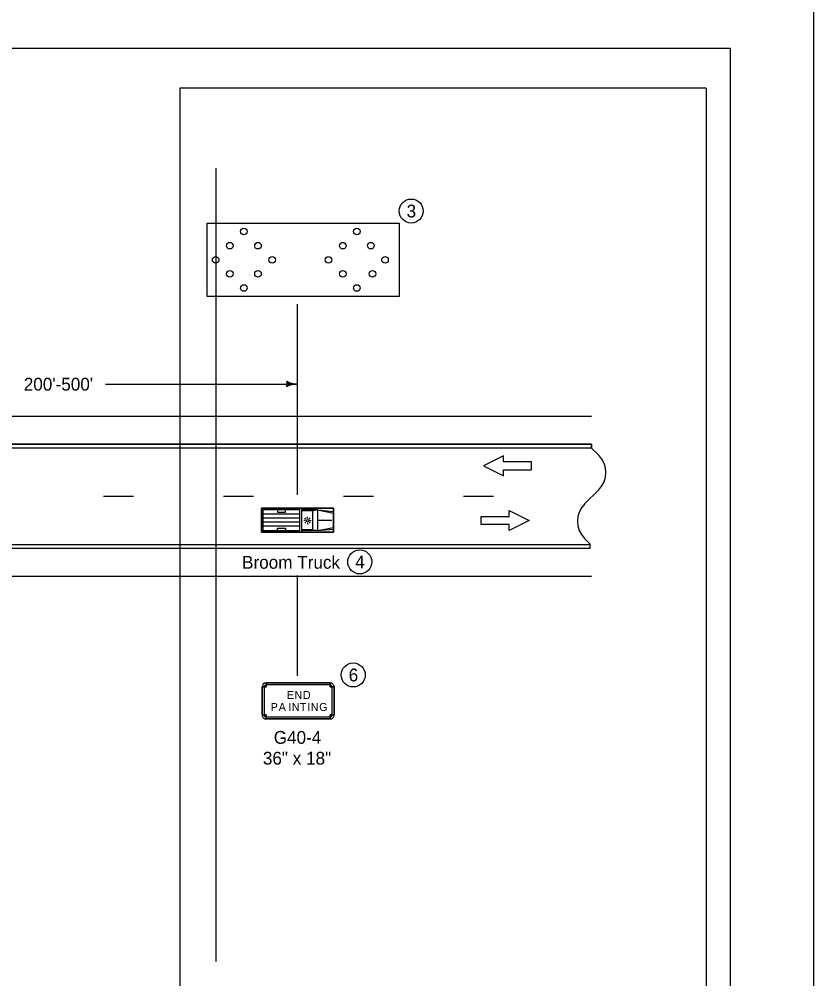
# Model space of a CAD drawing. Extents: x -1403959 to 81668, y -1400582 to 11018.
# Drawn here: x 26952 to 27945, y 4513 to 5712 of the extents above; entities that cross this region are included whole.
import ezdxf

# ---------------------------------------------------------------- set-up
doc = ezdxf.new("R2010")
doc.units = 0
for name, color, linetype in [('North Arrow', 7, 'Continuous'), ('tdBridge', 7, 'Continuous'), ('tdCiAdjCityStreetTxt', 7, 'Continuous'), ('tdCiIntRampCL', 7, 'Continuous'), ('tdCiPriRamp', 7, 'Continuous'), ('tdCiPriRampCL', 7, 'Continuous'), ('tdCiStrucDataSec', 7, 'Continuous'), ('tdCoCorpPopTxt', 7, 'Continuous')]:
    doc.layers.add(name, color=color, linetype=linetype)

msp = doc.modelspace()

# ---------------------------------------------------------------- linework, layer by layer
at = {"layer": 'North Arrow'}
for centre in [(27441.9, 5472.1), (27377.6, 5033.6), (27369.5, 4892.3)]:
    msp.add_circle(centre, 15, dxfattribs=at)
at = {"layer": 'tdBridge'}
for p, q in [((27667.5, 5180.7), (25106.9, 5180.7)), ((27667.5, 5175.7), (27667.5, 5180.7)), ((27676.5, 5166.8), (27667.5, 5175.7)), ((27658.6, 5106), (27676.5, 5123.8)), ((27344.6, 5100.7), (27254.6, 5100.7)), ((27254.6, 5100.7), (27254.6, 5070.7)), ((27344.6, 5070.7), (27344.6, 5100.7)), ((27254.6, 5070.7), (27344.6, 5070.7)), ((27665.8, 5055.7), (27658.6, 5062.9)), ((25106.9, 5050.7), (27665.8, 5050.7)), ((27665.8, 5050.7), (27665.8, 5055.7))]:
    msp.add_line(p, q, dxfattribs=at)
for centre, major_axis in [((27654.9, 5145.3), (0, -30.4)), ((27680.1, 5084.4), (0, 30.4))]:
    msp.add_ellipse(centre, major_axis=major_axis, ratio=0.999982, start_param=0.785398, end_param=2.356194, dxfattribs=at)
at = {"layer": 'tdCiAdjCityStreetTxt'}
for p, q in [((27299.6, 5118.5), (27299.6, 5355.7)), ((27299.6, 5117.4), (27299.6, 5269.1)), ((27059.6, 5255.7), (27299.6, 5255.7)), ((27299.6, 5255.7), (27286.8, 5256)), ((27299.6, 5255.7), (27293.2, 5255.9)), ((25106.9, 5215.7), (27667.5, 5215.7)), ((25106.9, 5180.7), (27667.5, 5180.7)), ((27667.5, 5180.7), (27667.5, 5175.7)), ((27667.5, 5175.7), (25106.9, 5175.7)), ((27676.5, 5166.8), (27667.5, 5175.7)), ((27676.5, 5166.8), (27667.5, 5175.7)), ((27676.5, 5166.8), (27667.5, 5175.7)), ((27658.6, 5106), (27676.5, 5123.8)), ((27658.6, 5106), (27676.5, 5123.8)), ((27658.6, 5106), (27676.5, 5123.8)), ((27057.2, 5115.7), (27057.2, 5115.7)), ((27057.2, 5115.7), (27094.7, 5115.7)), ((27207.2, 5115.7), (27207.2, 5115.7)), ((27207.2, 5115.7), (27244.7, 5115.7)), ((27357.2, 5115.7), (27357.2, 5115.7)), ((27357.2, 5115.7), (27394.7, 5115.7)), ((27507.2, 5115.7), (27544.7, 5115.7)), ((27507.2, 5115.7), (27507.2, 5115.7)), ((27657.2, 5115.7), (27657.2, 5115.7)), ((27254.6, 5100.7), (27344.6, 5100.7)), ((27254.6, 5070.7), (27254.6, 5100.7)), ((27274.6, 5098.7), (27274.6, 5095.7)), ((27284.6, 5095.7), (27284.6, 5098.7)), ((27304.6, 5100.7), (27304.6, 5070.7)), ((27324.6, 5098.7), (27304.6, 5098.7)), ((27304.6, 5097.7), (27318.6, 5097.7)), ((27318.6, 5097.7), (27324.6, 5098.7)), ((27318.6, 5097.7), (27318.6, 5073.7)), ((27324.6, 5098.7), (27324.6, 5072.7)), ((27324.6, 5098.7), (27344.6, 5094.7)), ((27324.6, 5098.7), (27344.6, 5096.7)), ((27344.6, 5100.7), (27344.6, 5070.7)), ((27256.6, 5093.7), (27302.6, 5093.7)), ((27256.6, 5088.7), (27302.6, 5088.7)), ((27274.6, 5095.7), (27284.6, 5095.7)), ((27309.5, 5085.2), (27307.5, 5085.2)), ((27310.3, 5087.1), (27308.9, 5088.6)), ((27312.2, 5088), (27312.2, 5090)), ((27314.2, 5087.2), (27315.6, 5088.6)), ((27314.9, 5085.3), (27316.9, 5085.3)), ((27325.6, 5085.7), (27342.6, 5085.7)), ((27256.6, 5083.7), (27302.6, 5083.7)), ((27256.6, 5078.7), (27302.6, 5078.7)), ((27274.6, 5072.7), (27274.6, 5075.7)), ((27274.6, 5075.7), (27284.6, 5075.7)), ((27284.6, 5075.7), (27284.6, 5072.7)), ((27318.6, 5073.7), (27304.6, 5073.7)), ((27310.4, 5083.3), (27308.9, 5081.9)), ((27312.3, 5082.5), (27312.3, 5080.5)), ((27314.2, 5083.3), (27315.6, 5081.9)), ((27318.6, 5073.7), (27324.6, 5072.7)), ((27324.6, 5072.7), (27344.6, 5076.7)), ((27324.6, 5072.7), (27344.6, 5074.7)), ((27344.6, 5070.7), (27254.6, 5070.7)), ((27323.6, 5072.7), (27304.6, 5072.7)), ((27665.8, 5055.7), (27658.6, 5062.9)), ((27665.8, 5055.7), (27658.6, 5062.9)), ((27665.8, 5055.7), (27658.6, 5062.9)), ((25106.9, 5055.2), (27665.8, 5055.2)), ((25106.9, 5050.7), (27665.8, 5050.7)), ((27665.8, 5050.7), (27665.8, 5055.7)), ((25106.4, 5015.7), (27667.5, 5015.7)), ((27299.6, 4891.1), (27299.6, 5016.5))]:
    msp.add_line(p, q, dxfattribs=at)
for points in [[(27287.1, 5258.3), (27287.5, 5255.9), (27287, 5253.5), (27289.9, 5254.9), (27294.5, 5255.8), (27289.6, 5257), (27287.5, 5258), (27288, 5255.9), (27287.8, 5254.4), (27289.7, 5255.3), (27292.2, 5255.9), (27289.5, 5256.7), (27288.1, 5257.2), (27288.4, 5255.1), (27290.2, 5255.9), (27288.8, 5256.4), (27288.7, 5255.7), (27289.4, 5255.9)], [(27557.1, 5158.5), (27557.1, 5166), (27532.1, 5153.5), (27557.1, 5141), (27557.1, 5148.5), (27592.1, 5148.5), (27592.1, 5158.5), (27557.1, 5158.5)], [(27564.3, 5090.5), (27564.3, 5098), (27589.3, 5085.5), (27564.3, 5073), (27564.3, 5080.5), (27529.3, 5080.5), (27529.3, 5090.5), (27564.3, 5090.5)]]:
    msp.add_lwpolyline(points, dxfattribs=at)
msp.add_lwpolyline([(27256.6, 5098.7), (27256.6, 5072.7), (27302.6, 5072.7), (27302.6, 5098.7)], close=True, dxfattribs=at)
for centre, start, end in [((27654.9, 5145.3), 315.0005, 44.9995), ((27654.9, 5145.3), 315.0005, 44.9995), ((27654.9, 5145.3), 315.0005, 44.9995), ((27680.1, 5084.4), 135.0005, 224.9995), ((27680.1, 5084.4), 135.0005, 224.9995), ((27680.1, 5084.4), 135.0005, 224.9995)]:
    msp.add_arc(centre, 30.4, start, end, dxfattribs=at)
for centre, major_axis, start_param, end_param in [((27275.9, 5256.2), (0, -10.9), 1.243838, 1.862848), ((27299.1, 5227.4), (0, 28.3), 6.265732, 6.755689), ((27300.1, 5284.1), (0, -28.3), 5.775775, 6.265732)]:
    msp.add_ellipse(centre, major_axis=major_axis, ratio=0.999938, start_param=start_param, end_param=end_param, dxfattribs=at)
msp.add_ellipse((27312.3, 5085.3), major_axis=(0, -1.48), ratio=0.999938, dxfattribs=at)
at = {"layer": 'tdCiIntRampCL'}
msp.add_lwpolyline([(24601.2, 3561.1), (27945.2, 3561.1), (27945.2, 6145.1), (24601.2, 6145.1)], close=True, dxfattribs=at)
at = {"layer": 'tdCiPriRamp'}
msp.add_lwpolyline([(24705.7, 5675.6), (27840.7, 5675.6), (27840.7, 3665.6), (24705.7, 3665.6)], close=True, dxfattribs=at)
at = {"layer": 'tdCiPriRampCL'}
for p, q in [((27152.7, 5625.6), (27152.7, 4155.6)), ((27810.7, 5625.6), (27152.7, 5625.6)), ((27810.7, 5625.6), (27810.7, 4155.6)), ((27197.7, 5525.6), (27197.7, 4534.1))]:
    msp.add_line(p, q, dxfattribs=at)
at = {"layer": 'tdCiStrucDataSec'}
msp.add_lwpolyline([(27186.9, 5457.1), (27426.9, 5457.1), (27426.9, 5365.3), (27186.9, 5365.3)], close=True, dxfattribs=at)
for centre in [(27232.8, 5446.5), (27373.9, 5446.5), (27215.1, 5428.8), (27250.4, 5428.8), (27356.3, 5428.8), (27391.6, 5428.8), (27197.5, 5411.2), (27268.1, 5411.2), (27338.6, 5411.2), (27409.2, 5411.2), (27215.1, 5393.5), (27250.4, 5393.5), (27356.3, 5393.5), (27393.7, 5393.5), (27232.8, 5375.9), (27373.9, 5375.9)]:
    msp.add_circle(centre, 4.12, dxfattribs=at)
at = {"layer": 'tdCoCorpPopTxt'}
for p, q in [((27260.6, 4877.3), (27260.6, 4882.3)), ((27260.6, 4879.8), (27260.6, 4882.3)), ((27340.6, 4882.3), (27340.6, 4877.3)), ((27340.6, 4882.3), (27340.6, 4879.8)), ((27255.6, 4877.3), (27260.6, 4877.3)), ((27255.6, 4877.3), (27258.1, 4877.3)), ((27340.6, 4877.3), (27345.6, 4877.3)), ((27343.1, 4877.3), (27345.6, 4877.3)), ((27260.6, 4842.3), (27255.6, 4842.3)), ((27258.1, 4842.3), (27255.6, 4842.3)), ((27260.6, 4837.3), (27260.6, 4842.3)), ((27260.6, 4837.3), (27260.6, 4839.8)), ((27345.6, 4842.3), (27340.6, 4842.3)), ((27340.6, 4842.3), (27340.6, 4837.3)), ((27340.6, 4839.8), (27340.6, 4837.3)), ((27345.6, 4842.3), (27343.1, 4842.3))]:
    msp.add_line(p, q, dxfattribs=at)
for points in [[(27260.6, 4837.3), (27340.6, 4837.3), (27340.6, 4842.3), (27345.6, 4842.3), (27345.6, 4877.3), (27340.6, 4877.3), (27340.6, 4882.3), (27260.6, 4882.3), (27260.6, 4877.3), (27255.6, 4877.3), (27255.6, 4842.3), (27260.6, 4842.3), (27260.6, 4837.3)], [(27340.6, 4879.8), (27260.6, 4879.8), (27260.6, 4882.3), (27340.6, 4882.3), (27340.6, 4879.8)], [(27258.1, 4877.3), (27258.1, 4842.3), (27255.6, 4842.3), (27255.6, 4877.3), (27258.1, 4877.3)], [(27343.1, 4842.3), (27343.1, 4877.3), (27345.6, 4877.3), (27345.6, 4842.3), (27343.1, 4842.3)], [(27260.6, 4839.8), (27340.6, 4839.8), (27340.6, 4837.3), (27260.6, 4837.3), (27260.6, 4839.8)]]:
    msp.add_lwpolyline(points, close=True, dxfattribs=at)
for centre, radius, start, end in [((27260.6, 4877.3), 5, 90.0002, 179.9998), ((27260.6, 4877.3), 5, 90.0002, 179.9998), ((27340.6, 4877.3), 5, 0, 90.0002), ((27340.6, 4877.3), 5, 0, 90.0002), ((27260.6, 4877.3), 2.5, 90.0002, 179.9998), ((27340.6, 4877.3), 2.5, 0, 90.0002), ((27260.6, 4842.3), 5, 179.9998, 270.0001), ((27260.6, 4842.3), 5, 179.9998, 270.0001), ((27260.6, 4842.3), 2.5, 179.9998, 270.0001), ((27340.6, 4842.3), 5, 270.0001, 0.0003), ((27340.6, 4842.3), 5, 270.0001, 0.0003), ((27340.6, 4842.3), 2.5, 270.0001, 0.0003)]:
    msp.add_arc(centre, radius, start, end, dxfattribs=at)

# ---------------------------------------------------------------- texts
at = {"layer": 'North Arrow'}
for s, p in [('3', (27436.2, 5464.1)), ('4', (27371.9, 5025.6)), ('6', (27363.8, 4884.3))]:
    msp.add_text(s, height=16, dxfattribs=at).set_placement(p)
at = {"layer": 'tdCiAdjCityStreetTxt'}
for s, p in [("200'-500'", (26957.6, 5247.7)), ('Broom Truck', (27230.5, 5025.1))]:
    msp.add_text(s, height=16, dxfattribs=at).set_placement(p)
at = {"layer": 'tdCiStrucDataSec'}
for s, p in [('G40-4', (27270.1, 4806.3)), ('36" x 18"', (27256.5, 4780.3))]:
    msp.add_text(s, height=16, dxfattribs=at).set_placement(p)
at = {"layer": 'tdCoCorpPopTxt'}
for s, p in [('E', (27286.6, 4862.3)), ('N', (27296, 4862.3)), ('D', (27306.6, 4862.3)), ('P', (27266.3, 4847.3)), ('A', (27276.3, 4847.3)), ('I', (27288.4, 4847.3)), ('N', (27292.7, 4847.3)), ('T', (27302.7, 4847.3)), ('I', (27312.1, 4847.3)), ('N', (27316.4, 4847.3)), ('G', (27326.9, 4847.3))]:
    msp.add_text(s, height=10, dxfattribs=at).set_placement(p)

doc.saveas('drawing.dxf')
